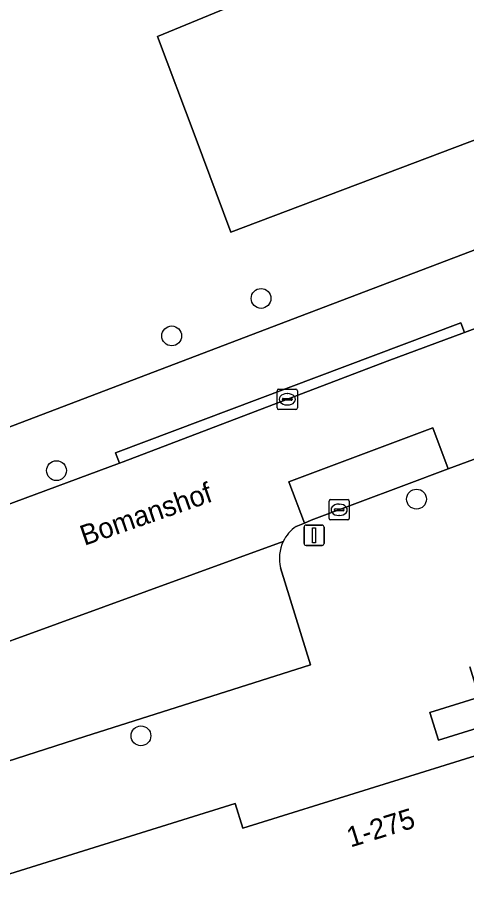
# Model space of a CAD drawing. Extents: x 161347 to 161881, y 382161 to 382804.
# Drawn here: x 161756.08 to 161778.23, y 382471.33 to 382514.56 of the extents above; entities that cross this region are included whole.
import ezdxf

# ---------------------------------------------------------------- set-up
doc = ezdxf.new("R2010")
doc.units = 0
for name, color, linetype in [('IMGEO_Boom', 7, 'Continuous'), ('IMGEO_Erf', 7, 'Continuous'), ('IMGEO_Kolk', 7, 'Continuous'), ('IMGEO_Lichtmast', 7, 'Continuous'), ('IMGEO_Openbare_ruimte_label', 7, 'Continuous'), ('IMGEO_Pand', 7, 'Continuous'), ('IMGEO_Pand_nummerreeks', 7, 'Continuous'), ('IMGEO_Parkeervlak_open', 7, 'Continuous'), ('IMGEO_Rijbaan_lokaal_open', 7, 'Continuous'), ('IMGEO_Voetpad_open', 7, 'Continuous')]:
    doc.layers.add(name, color=color, linetype=linetype)

msp = doc.modelspace()

# ---------------------------------------------------------------- linework, layer by layer
at = {"layer": 'IMGEO_Boom'}
for centre in [(161768.094, 382500.712), (161763.684, 382498.865), (161757.998, 382492.223), (161775.765, 382490.817), (161762.165, 382479.147)]:
    msp.add_circle(centre, 0.489, dxfattribs=at)
at = {"layer": 'IMGEO_Erf'}
for points in [[(161795.715, 382514.974), (161766.605, 382503.972), (161764.835, 382508.692), (161762.985, 382513.624), (161770.887, 382516.889)], [(161743.028, 382489.559), (161770.47, 382500), (161789.885, 382507.387), (161797.029, 382509.951), (161801.422, 382511.527)]]:
    msp.add_lwpolyline(points, dxfattribs=at)
at = {"layer": 'IMGEO_Kolk'}
for p, q in [((161768.886, 382495.312), (161768.886, 382496.164)), ((161768.961, 382496.238), (161769.813, 382496.238)), ((161769.374, 382496.018), (161769.399, 382496.018)), ((161769.887, 382496.164), (161769.887, 382495.312)), ((161769.145, 382495.732), (161769.145, 382495.744)), ((161769.583, 382495.695), (161769.185, 382495.695)), ((161769.188, 382495.781), (161769.586, 382495.781)), ((161769.397, 382495.458), (161769.372, 382495.458)), ((161769.629, 382495.744), (161769.629, 382495.732)), ((161769.813, 382495.238), (161768.961, 382495.238)), ((161771.446, 382489.865), (161771.446, 382490.717)), ((161771.521, 382490.791), (161772.373, 382490.791)), ((161772.447, 382490.717), (161772.447, 382489.865)), ((161771.705, 382490.285), (161771.705, 382490.297)), ((161771.748, 382490.334), (161772.146, 382490.334)), ((161771.934, 382490.571), (161771.959, 382490.571)), ((161772.189, 382490.297), (161772.189, 382490.285)), ((161772.143, 382490.248), (161771.745, 382490.248)), ((161771.957, 382490.011), (161771.932, 382490.011)), ((161772.373, 382489.791), (161771.521, 382489.791))]:
    msp.add_line(p, q, dxfattribs=at)
for points in [[(161768.886, 382495.312), (161768.886, 382496.164)], [(161768.961, 382496.238), (161769.813, 382496.238)], [(161769.887, 382496.164), (161769.887, 382495.312)], [(161769.813, 382495.238), (161768.961, 382495.238)], [(161771.446, 382489.865), (161771.446, 382490.717)], [(161771.521, 382490.791), (161772.373, 382490.791)], [(161772.447, 382490.717), (161772.447, 382489.865)], [(161772.373, 382489.791), (161771.521, 382489.791)]]:
    msp.add_lwpolyline(points, dxfattribs=at)
for centre, radius, start, end in [((161768.963, 382496.162), 0.0765, 91.552, 178.448), ((161768.963, 382496.162), 0.0765, 91.552, 178.448), ((161769.811, 382496.162), 0.0765, 1.552, 88.448), ((161769.811, 382496.162), 0.0765, 1.552, 88.448), ((161769.185, 382495.741), 0.0403, 85.8775, 175.7526), ((161769.182, 382495.731), 0.0366, 178.938, 274.7102), ((161769.586, 382495.738), 0.043, 264.8664, 352.4533), ((161769.59, 382495.743), 0.0386, 1.7309, 96.639), ((161768.963, 382495.314), 0.0765, 181.552, 268.448), ((161768.963, 382495.314), 0.0765, 181.552, 268.448), ((161769.811, 382495.314), 0.0765, 271.552, 358.448), ((161769.811, 382495.314), 0.0765, 271.552, 358.448), ((161771.523, 382490.715), 0.0765, 91.552, 178.448), ((161771.523, 382490.715), 0.0765, 91.552, 178.448), ((161772.371, 382490.715), 0.0765, 1.552, 88.448), ((161772.371, 382490.715), 0.0765, 1.552, 88.448), ((161771.745, 382490.294), 0.0403, 85.8775, 175.7526), ((161771.742, 382490.284), 0.0366, 178.938, 274.7102), ((161772.146, 382490.291), 0.043, 264.8664, 352.4533), ((161772.15, 382490.296), 0.0386, 1.7309, 96.639), ((161771.523, 382489.867), 0.0765, 181.552, 268.448), ((161771.523, 382489.867), 0.0765, 181.552, 268.448), ((161772.371, 382489.867), 0.0765, 271.552, 358.448), ((161772.371, 382489.867), 0.0765, 271.552, 358.448)]:
    msp.add_arc(centre, radius, start, end, dxfattribs=at)
for centre, major_axis, ratio, start_param, end_param in [((161769.373, 382495.738), (-0.387, 0.002), 0.722429, 4.712389, 7.853982), ((161769.398, 382495.738), (-0.39, 0.002), 0.717154, 1.570796, 4.712389), ((161771.933, 382490.291), (-0.387, 0.002), 0.722429, 4.712389, 7.853982), ((161771.958, 382490.291), (-0.39, 0.002), 0.717154, 1.570796, 4.712389)]:
    msp.add_ellipse(centre, major_axis=major_axis, ratio=ratio, start_param=start_param, end_param=end_param, dxfattribs=at)
at = {"layer": 'IMGEO_Lichtmast'}
for p, q in [((161770.213, 382488.634), (161770.213, 382489.434)), ((161770.213, 382489.434), (161770.213, 382488.634)), ((161770.313, 382489.534), (161771.103, 382489.534)), ((161771.103, 382489.534), (161770.313, 382489.534)), ((161771.203, 382489.434), (161771.203, 382488.634)), ((161771.203, 382488.634), (161771.203, 382489.434)), ((161771.103, 382488.534), (161770.313, 382488.534)), ((161770.313, 382488.534), (161771.103, 382488.534))]:
    msp.add_line(p, q, dxfattribs=at)
msp.add_lwpolyline([(161770.633, 382489.409), (161770.783, 382489.409), (161770.783, 382488.659), (161770.633, 382488.659), (161770.633, 382489.409)], dxfattribs=at)
for centre, start, end in [((161770.313, 382489.434), 90, 180), ((161770.313, 382489.434), 90, 180), ((161771.103, 382489.434), 0, 90), ((161771.103, 382489.434), 360, 90), ((161770.313, 382488.634), 180, 270), ((161770.313, 382488.634), 180, 270), ((161771.103, 382488.634), 270, 0), ((161771.103, 382488.634), 270, 0)]:
    msp.add_arc(centre, 0.1, start, end, dxfattribs=at)
at = {"layer": 'IMGEO_Pand'}
for points in [[(161785.178, 382542.374), (161764.271, 382534.527), (161765.137, 382532.22), (161757.391, 382529.312), (161756.431, 382531.707), (161752.288, 382530.216), (161750.597, 382534.435), (161743.927, 382531.906), (161749.163, 382518.84), (161751.023, 382514.198), (161757.644, 382516.851), (161756.257, 382520.312), (161758.043, 382520.983), (161757.117, 382523.292), (161767.082, 382527.032), (161770.887, 382516.889), (161762.985, 382513.624), (161764.835, 382508.692), (161766.605, 382503.972), (161795.715, 382514.974)], [(161778.389, 382482.55), (161778.854, 382481.057), (161779.28, 382479.692), (161779.657, 382478.48), (161767.193, 382474.599), (161766.816, 382475.812), (161741.239, 382467.848)]]:
    msp.add_lwpolyline(points, dxfattribs=at)
at = {"layer": 'IMGEO_Parkeervlak_open'}
msp.add_lwpolyline([(161777.326, 382492.307), (161776.569, 382494.328), (161769.469, 382491.669), (161770.231, 382489.635), (161770.568, 382489.772), (161775.137, 382491.492)], close=True, dxfattribs=at)
for points in [[(161769.186, 382488.728), (161742.445, 382479), (161742.63, 382478.406), (161743.952, 382474.156), (161759.394, 382479.116), (161770.53, 382482.645)], [(161770.53, 382482.645), (161769.059, 382487.436)]]:
    msp.add_lwpolyline(points, dxfattribs=at)
msp.add_arc((161770.898, 382487.907), 1.898, 154.3924, 194.3797, dxfattribs=at)
at = {"layer": 'IMGEO_Rijbaan_lokaal_open'}
for points in [[(161802.102, 382502.272), (161802.781, 382503.794), (161803.203, 382504.264), (161801.833, 382507.946), (161799.061, 382506.919), (161793.262, 382504.771), (161781.354, 382500.235), (161780.715, 382500), (161778.125, 382499.034), (161774.32, 382497.616), (161761.289, 382492.657), (161761.104, 382492.588), (161755.432, 382490.481), (161750.403, 382488.612), (161745.722, 382486.941), (161740.138, 382485.226)], [(161769.822, 382489.469), (161770.231, 382489.635), (161769.469, 382491.669), (161776.569, 382494.328), (161777.326, 382492.307), (161780.263, 382493.401), (161779.504, 382495.427)], [(161735.45, 382480.246), (161739.975, 382480.953), (161740.743, 382480.856), (161741.141, 382480.712), (161741.976, 382480.223), (161742.203, 382479.781), (161742.445, 382479), (161769.186, 382488.728)]]:
    msp.add_lwpolyline(points, dxfattribs=at)
msp.add_arc((161770.888, 382487.91), 1.888, 124.3764, 154.3446, dxfattribs=at)
at = {"layer": 'IMGEO_Voetpad_open'}
for points in [[(161739.988, 382485.703), (161745.568, 382487.417), (161755.258, 382490.949), (161755.432, 382490.481), (161761.104, 382492.588), (161760.912, 382493.098), (161777.944, 382499.515), (161778.125, 382499.034), (161780.715, 382500), (161781.354, 382500.235), (161781.178, 382500.702), (161797.944, 382507.031), (161798.885, 382507.386), (161799.061, 382506.919), (161801.833, 382507.946), (161801.422, 382511.527), (161797.029, 382509.951), (161789.885, 382507.387), (161770.47, 382500), (161743.028, 382489.559)], [(161801.036, 382501.127), (161799.92, 382500.706), (161798.049, 382500), (161795.417, 382499.007), (161782.859, 382494.367), (161780.263, 382493.401), (161777.326, 382492.307), (161775.137, 382491.492), (161770.568, 382489.772), (161770.231, 382489.635), (161769.822, 382489.469)], [(161769.059, 382487.436), (161770.53, 382482.645), (161759.394, 382479.116), (161743.952, 382474.156), (161742.63, 382478.406), (161742.445, 382479), (161742.203, 382479.781), (161741.976, 382480.223), (161741.141, 382480.712), (161740.743, 382480.856), (161739.975, 382480.953), (161735.45, 382480.246)], [(161734.644, 382478.978), (161734.865, 382478.218), (161735.005, 382477.734), (161734.468, 382475.066), (161736.911, 382467.053), (161738.546, 382467.628), (161741.239, 382467.848), (161766.816, 382475.812), (161767.193, 382474.599), (161779.657, 382478.48), (161779.28, 382479.692), (161776.845, 382478.934), (161776.421, 382480.3), (161778.854, 382481.057), (161778.389, 382482.55)]]:
    msp.add_lwpolyline(points, dxfattribs=at)
for points in [[(161761.104, 382492.588), (161761.289, 382492.657), (161774.32, 382497.616), (161778.125, 382499.034), (161777.944, 382499.515), (161760.912, 382493.098)], [(161776.845, 382478.934), (161779.28, 382479.692), (161778.854, 382481.057), (161776.421, 382480.3)]]:
    msp.add_lwpolyline(points, close=True, dxfattribs=at)
for centre, radius, start, end in [((161770.888, 382487.91), 1.888, 124.3764, 154.3446), ((161770.898, 382487.907), 1.898, 154.3924, 194.3797)]:
    msp.add_arc(centre, radius, start, end, dxfattribs=at)

# ---------------------------------------------------------------- texts
at = {"layer": 'IMGEO_Openbare_ruimte_label'}
msp.add_text('Bomanshof', height=1, rotation=19.0872, dxfattribs=at).set_placement((161759.376, 382488.511))
at = {"layer": 'IMGEO_Pand_nummerreeks'}
msp.add_text('1-275', height=1, rotation=17.2954, dxfattribs=at).set_placement((161772.509, 382473.636))

doc.saveas('drawing.dxf')
